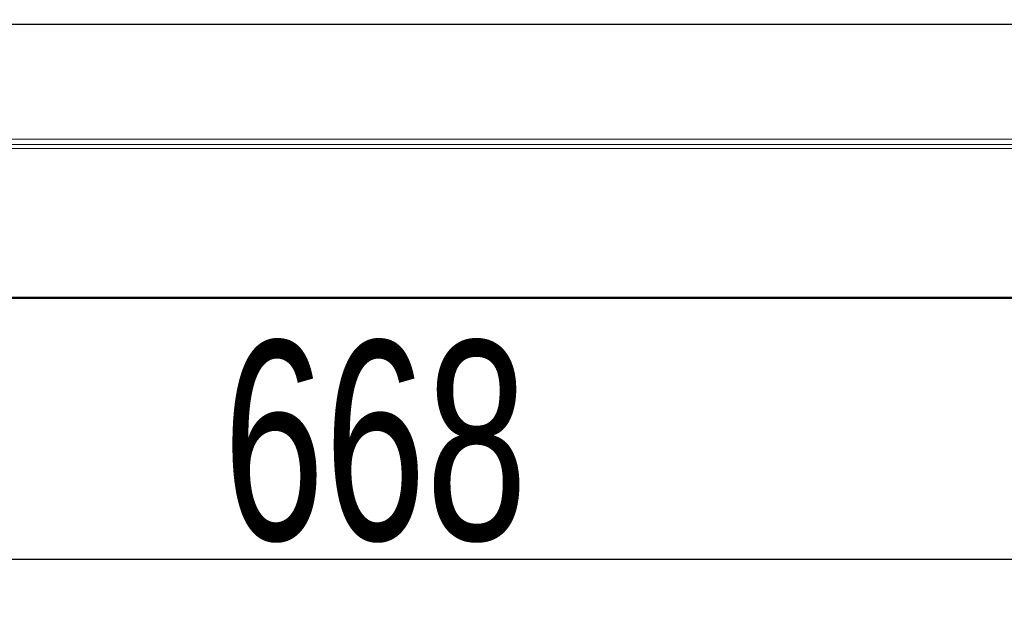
# Model space of a CAD drawing. Header units: millimetres. Extents: x -1290 to 1795, y -4192 to -1311.
# Tile 1006 of 1056: x 1458 to 1498, y -1999 to -1975. Entities that reach past the tile are written whole.
import ezdxf

# ---------------------------------------------------------------- set-up
doc = ezdxf.new("R2010")
doc.units = ezdxf.units.MM
doc.layers.add('$EL_istn', color=7, linetype='Continuous', lineweight=15)
doc.layers.add('Aparatura', color=7, linetype='Continuous', lineweight=13)
doc.styles.get("Standard").update_dxf_attribs({"font": 'ARIALN.TTF', "width": 0.8})
doc.dimstyles.new('100', dxfattribs={"dimtxt": 15, "dimasz": 10, "dimexe": 1.25, "dimexo": 0.625, "dimtad": 1, "dimdec": 0, "dimtxsty": 'Standard', "dimblk": 'OBLIQUE', "dimcen": 2.5, "dimadec": 0, "dimazin": 0, "dimtfac": 1, "dimtdec": 0, "dimtmove": 0, "dimatfit": 3, "dimldrblk": 'NONE', "dimfxl": 1, "dimarcsym": 0})

# ---------------------------------------------------------------- blocks, each defined once
blk = doc.blocks.new('_Oblique')
at = {"color": 0, "linetype": 'ByBlock', "lineweight": -2}
blk.add_line((-0.5, -0.5), (0.5, 0.5), dxfattribs=at)
blk = doc.blocks.new('*D185')
at = {"layer": '$EL_istn', "color": 0, "linetype": 'Continuous', "lineweight": -2, "ltscale": 0.1}
for p, q in [((1539.093, -1979.563), (1539.093, -1998.163)), ((1405.514, -1982.616), (1405.514, -1998.163)), ((1405.514, -1996.913), (1539.093, -1996.913))]:
    blk.add_line(p, q, dxfattribs=at)
at = {"layer": 'Defpoints', "color": 0}
for p in [(1539.093, -1978.938), (1405.514, -1981.991), (1539.093, -1996.913)]:
    blk.add_point(p, dxfattribs=at)
at = {"layer": '$EL_istn', "color": 0, "linetype": 'ByBlock', "lineweight": -2, "xscale": 5, "yscale": 5, "zscale": 5, "rotation": 180}
blk.add_blockref('_Oblique', (1405.514, -1996.913), dxfattribs=at)
at = {"layer": '$EL_istn', "color": 0, "linetype": 'ByBlock', "lineweight": -2, "xscale": 5, "yscale": 5, "zscale": 5}
blk.add_blockref('_Oblique', (1539.093, -1996.913), dxfattribs=at)
at = {"layer": '$EL_istn', "color": 0, "lineweight": 5, "insert": (1472.303, -1992.203), "char_height": 8, "attachment_point": 5}
blk.add_mtext('668', dxfattribs=at)
blk = doc.blocks.new('_None')

msp = doc.modelspace()

# ---------------------------------------------------------------- linework, layer by layer
at = {"layer": 'Aparatura', "color": 7, "lineweight": 13}
for points in [[(1538.843, -1778.533), (1538.843, -1972.479), (1539.108, -1972.479), (1539.108, -1985.281), (1538.732, -1986.296), (1537.717, -1986.671), (1523.894, -1986.671), (1523.894, -1986.407), (1420.934, -1986.407), (1420.934, -1986.671), (1407.112, -1986.671), (1406.152, -1986.296), (1405.721, -1985.281), (1405.721, -1972.479), (1405.985, -1972.479), (1405.985, -1972.479), (1405.985, -1778.533)], [(1538.843, -1778.533), (1538.843, -1972.479), (1539.108, -1972.479), (1539.108, -1985.281), (1538.732, -1986.296), (1537.717, -1986.671), (1523.894, -1986.671), (1523.894, -1986.407), (1420.934, -1986.407), (1420.934, -1986.671), (1407.112, -1986.671), (1406.152, -1986.296), (1405.721, -1985.281), (1405.721, -1972.479), (1405.985, -1972.479), (1405.985, -1972.479), (1405.985, -1778.533)], [(1538.836, -1778.539), (1538.836, -1972.472), (1539.1, -1972.472), (1539.1, -1985.274), (1538.725, -1986.289), (1537.71, -1986.664), (1523.889, -1986.664), (1523.889, -1986.4), (1420.94, -1986.4), (1420.94, -1986.664), (1407.119, -1986.664), (1406.159, -1986.289), (1405.728, -1985.274), (1405.728, -1972.472), (1405.993, -1972.472), (1405.993, -1972.472), (1405.993, -1778.539)], [(1527.873, -1975.433), (1416.956, -1975.433)], [(1416.973, -1975.419), (1527.856, -1975.419)], [(1420.961, -1986.441), (1523.867, -1986.441)]]:
    msp.add_lwpolyline(points, dxfattribs=at)
for points in [[(1527.873, -1875.478), (1416.956, -1875.478), (1416.956, -1975.433), (1527.873, -1975.433), (1527.873, -1875.478)], [(1523.867, -1975.419), (1420.961, -1975.419), (1420.961, -1985.218), (1420.961, -1985.343), (1420.961, -1986.442), (1523.867, -1986.442), (1523.867, -1985.343), (1523.867, -1985.218), (1523.867, -1975.419)], [(1523.867, -1975.419), (1420.961, -1975.419), (1420.961, -1985.218), (1420.961, -1985.343), (1420.961, -1986.442), (1523.867, -1986.442), (1523.867, -1985.343), (1523.867, -1985.218), (1523.867, -1975.419)], [(1416.984, -1980.04), (1528.693, -1980.04), (1416.984, -1980.04)], [(1413.146, -1980.249), (1531.683, -1980.249), (1413.146, -1980.249)], [(1413.146, -1980.415), (1531.683, -1980.415), (1413.146, -1980.415)], [(1471.642, -1980.415), (1472.033, -1980.415), (1471.642, -1980.415)], [(1420.933, -1986.392), (1523.896, -1986.392), (1420.933, -1986.392)]]:
    msp.add_lwpolyline(points, close=True, dxfattribs=at)

# ---------------------------------------------------------------- dimensions: what is measured, and where the dimension line sits
at = {"layer": '$EL_istn', "linetype": 'Continuous', "lineweight": 5, "ltscale": 0.1}
dim = msp.add_linear_dim(base=(1539.093, -1996.913), p1=(1405.514, -1981.991), p2=(1539.093, -1978.938), dimstyle='100', override={"dimtxt": 8, "dimasz": 5, "dimlfac": 5, "dimfxl": 35, "dimfxlon": 0}, dxfattribs=at)
dim.commit()
dim.dimension.update_dxf_attribs({"geometry": '*D185', "text_midpoint": (1472.303, -1992.203)})

doc.saveas('drawing.dxf')
